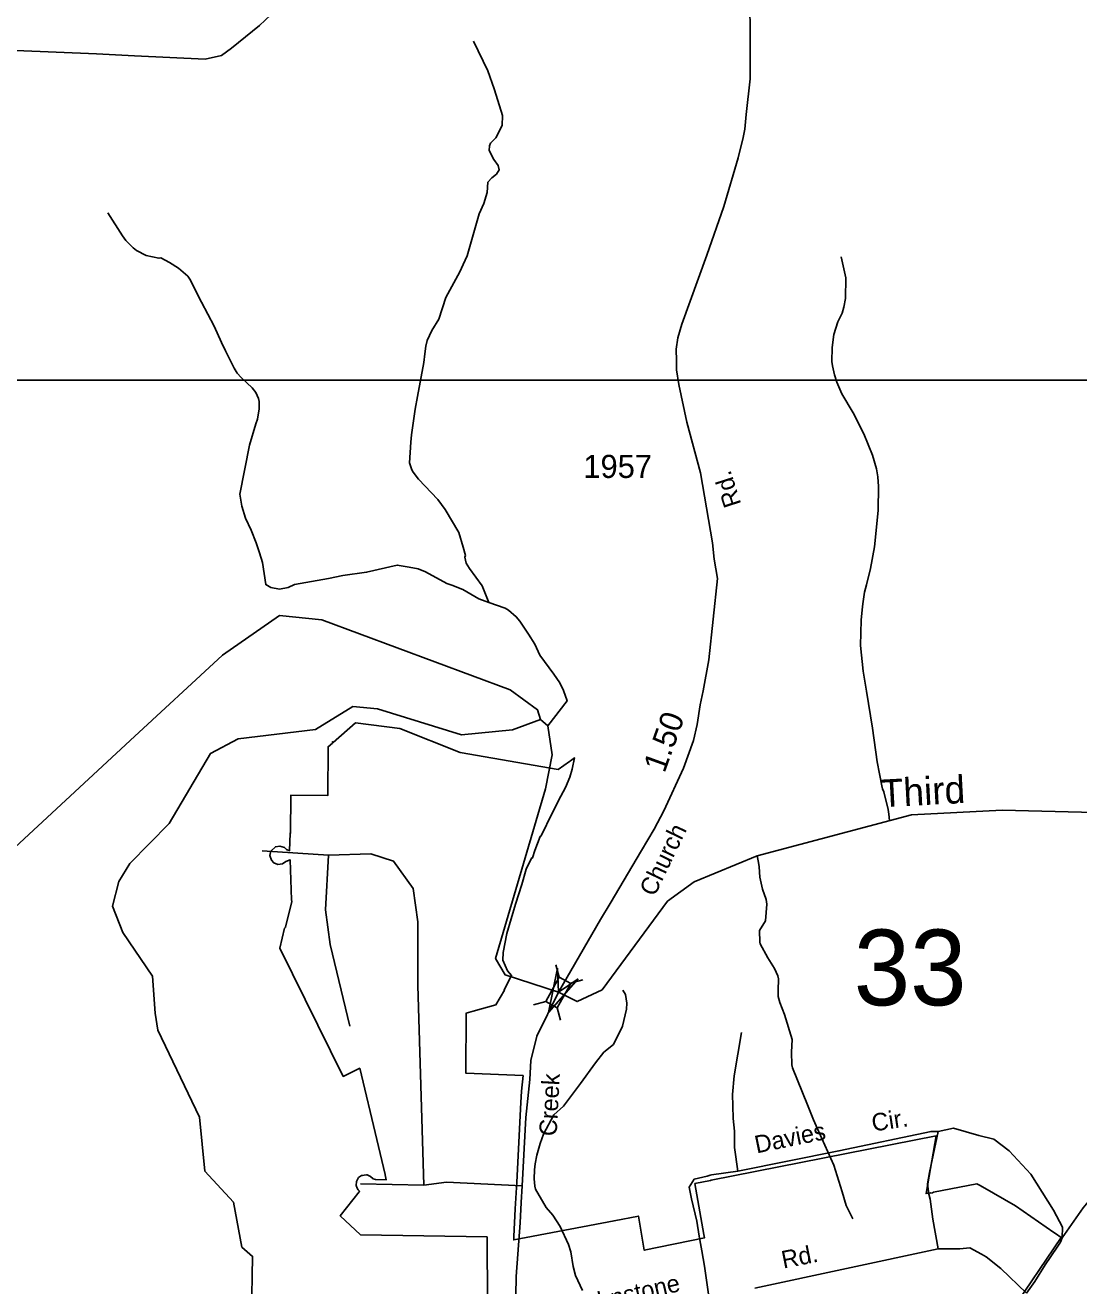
# Model space of a CAD drawing. Extents: x 1473865 to 1648260, y 639067 to 773536.
# Drawn here: x 1498002 to 1503708, y 728401 to 735224 of the extents above; entities that cross this region are included whole.
import ezdxf

# ---------------------------------------------------------------- set-up
doc = ezdxf.new("R2010")
doc.units = 0
for name, color, linetype in [('Exist Boundary Political City Limit New', 7, 'Continuous'), ('Exist Hydrographic Creek Single Shore', 7, 'Continuous'), ('Exist Hydrographic Creek Single Shore Label', 7, 'Continuous'), ('Exist Hydrographic Misc Water Feature', 7, 'Continuous'), ('Exist Road Non-System Type 51', 7, 'Continuous'), ('Exist Road Non-System Type 51 Label', 7, 'Continuous'), ('Exist Road Secondary Mileage Hundredths English Label', 7, 'Continuous'), ('Exist Road Secondary Structure Standard Bridge Attributed CELL', 7, 'Continuous'), ('Exist Road Secondary Structure Standard Bridge CELL', 7, 'Continuous'), ('Exist Road Secondary Structure Standard Bridge Number Label', 7, 'Continuous'), ('Exist Road Secondary Type 51 Attributed', 7, 'Continuous'), ('Exist Road Secondary Type 51 Label', 7, 'Continuous'), ('Exist Road Secondary Type 51 Number Label', 7, 'Continuous'), ('Map Preparation Boundary City Limit Buffer Line', 7, 'Continuous'), ('Map Preparation Inset Cut Line', 7, 'Continuous')]:
    doc.layers.add(name, color=color, linetype=linetype)

msp = doc.modelspace()

# ---------------------------------------------------------------- linework, layer by layer
at = {"layer": 'Exist Boundary Political City Limit New'}
for points in [[(1500506, 728310), (1500503.5, 728665.1), (1499818.8, 728677.2), (1499708.6, 728779.1), (1499810.6, 728909.6), (1499812.9, 728912.5), (1499806.1, 728920.4), (1499801.1, 728925.8), (1499800.8, 728926.8), (1499799.8, 728929.6), (1499794.5, 728943.4), (1499795.4, 728964.6), (1499797.5, 728968.4), (1499800.1, 728973.1), (1499807.6, 728986.5), (1499823.9, 728997.8), (1499828.1, 728998.4), (1499837, 728999.7), (1499849.6, 729001.5), (1499852.8, 729000.5), (1499854.1, 729001.2), (1499854.9, 729000.6), (1499872.1, 728993), (1499887.2, 728979.6), (1499900, 728975.9), (1499957.5, 728974.9), (1499951.1, 729001.3), (1499950.9, 729002.7), (1499905.9, 729192.3), (1499814.2, 729578.2), (1499724.6, 729533.8), (1499380.5, 730228.3), (1499407, 730335.6), (1499411.9, 730341), (1499446.2, 730481), (1499445.1, 730490.4), (1499437.1, 730705.7), (1499414.4, 730697.5), (1499395.5, 730684.6), (1499370.6, 730681.6), (1499348.4, 730690.5), (1499335.4, 730704.1), (1499327.4, 730729.5), (1499332.9, 730753.9), (1499357.2, 730776.9), (1499381.9, 730781), (1499405.5, 730772.6), (1499417.1, 730762), (1499433.5, 730755.7), (1499436.2, 730850.7), (1499438.4, 730848.9), (1499440.2, 731055.8), (1499640.2, 731054), (1499642.5, 731318.1), (1499665.9, 731338.4), (1499665.9, 731345.7), (1499670.1, 731342.1), (1499791.2, 731447.5), (1500030.2, 731416.6), (1500358.4, 731286.6), (1500888.5, 731194.7)], [(1500888.5, 731194.7), (1500950.5, 731238.9), (1500955.6, 731242.6), (1500977.4, 731258.1), (1500963.5, 731196.6), (1500950.9, 731153), (1500928, 731097.5), (1500902.1, 731051.1), (1500855.8, 730959.6), (1500797.1, 730835.4), (1500791.5, 730832.8), (1500761.2, 730757.3), (1500750, 730717.5), (1500744.6, 730715.7), (1500714.8, 730654.8), (1500691.4, 730571.9), (1500657.8, 730466.2), (1500610.1, 730306.9), (1500591, 730204.6), (1500588.5, 730163.3), (1500614.8, 730105.4), (1500636, 730080.7), (1500595.2, 730003.1), (1500597, 730000), (1500551.4, 729920.5), (1500428.6, 729887.6), (1500390.9, 729877.1), (1500387.9, 729552.1), (1500697.9, 729538.8), (1500690.6, 729454.3), (1500686.9, 729393.4), (1500664.2, 728962.2), (1500655.6, 728816.2), (1500647.9, 728666.7), (1500647.5, 728648.6), (1501191.5, 728752.9), (1501322.9, 728777.7), (1501354.2, 728593.2), (1501680.8, 728660.4), (1501677.6, 728678.2), (1501629.2, 728954.1), (1501713.8, 728970.8), (1501717.1, 728971.4), (1502935.8, 729212), (1502880.8, 728899.3), (1502903.2, 728904.1), (1502903, 728902.7), (1502915.9, 728904.5), (1502919.9, 728907.6), (1503155.6, 728952.8), (1503176.8, 728940.7), (1503183.9, 728936.7), (1503185.5, 728935.7), (1503365, 728832.8), (1503573, 728689.3), (1503581, 728683.8), (1503611.8, 728662.5), (1503336, 728253.7)]]:
    msp.add_lwpolyline(points, dxfattribs=at)
at = {"layer": 'Exist Hydrographic Creek Single Shore'}
for points in [[(1496889.2, 729883.7), (1497156.4, 730105.5), (1497571.2, 730427.2), (1498571.2, 731352.4), (1499070.3, 731813.3), (1499380.1, 732029.1), (1499609.2, 732005.3), (1500628.3, 731626.9), (1500776.2, 731519), (1500792.2, 731466)], [(1500792.2, 731466), (1500833.2, 731432.4), (1500855.2, 731274.4), (1500819.3, 731091.3), (1500549.5, 730172.2), (1500602.2, 730083.5), (1500889.6, 729989.1), (1500991.2, 729938.9), (1501126.2, 730001.9), (1501480.8, 730481.7), (1501624.9, 730587.1), (1501965.2, 730727.1), (1502801.3, 730949.5), (1503293.3, 730975.7), (1504366.7, 730947.9), (1504870.9, 730969.2), (1505427.3, 730955.6), (1505608.8, 731014.8), (1505763.4, 731193), (1505835.1, 731330.2), (1505728.6, 731930.4)]]:
    msp.add_lwpolyline(points, dxfattribs=at)
at = {"layer": 'Exist Hydrographic Misc Water Feature'}
msp.add_line((1500512, 732098.8), (1500475.9, 732189.6), dxfattribs=at)
for points in [[(1500475.9, 732189.6), (1500407.6, 732283.9), (1500390.4, 732311.5), (1500382.9, 732345.3), (1500386.6, 732353.2), (1500374.7, 732399.5), (1500350, 732477.8), (1500276, 732603.2), (1500236.9, 732656.5), (1500132.8, 732766.1), (1500103.4, 732804.5), (1500095.5, 732816.9), (1500084.1, 732854.9), (1500090.1, 732966.4), (1500094.8, 733006.5), (1500113.3, 733146.4), (1500126.3, 733214.3), (1500161.3, 733397.4), (1500166.3, 733445.8), (1500171, 733485.9), (1500179.6, 733517.7), (1500204.5, 733571.4), (1500241.6, 733632.2), (1500279.5, 733749.6), (1500355.9, 733888.3), (1500374.6, 733928.2), (1500395.4, 733976.2), (1500461.3, 734203), (1500486.3, 734258.3), (1500503.3, 734318.7), (1500508.3, 734374.4), (1500528.7, 734397.7), (1500554.9, 734417.7), (1500569.4, 734441.3), (1500563.7, 734465.1), (1500540.4, 734497.6), (1500515.1, 734546.5), (1500515.6, 734570.3), (1500521.8, 734585.8), (1500550.3, 734614), (1500585.5, 734681.4), (1500586.4, 734735.5), (1500571.2, 734787.5), (1500540.9, 734880), (1500506.6, 734976.7), (1500429.1, 735138.3)], [(1498450.5, 734209.1), (1498528.4, 734083.6), (1498548, 734059.4), (1498587.2, 734018.4), (1498605, 734004.1), (1498656.6, 733977.6), (1498726.4, 733962.3), (1498736.5, 733964.6), (1498784, 733939.8), (1498831.6, 733908.5), (1498882.8, 733865.6), (1498894.6, 733849.7), (1498956.5, 733724.6), (1499026.3, 733595.2), (1499064.7, 733506.6), (1499086, 733461.8), (1499134.6, 733367.3), (1499150, 733340.7), (1499171.7, 733316.5), (1499230.7, 733261.1), (1499250.3, 733235.3), (1499265.8, 733203), (1499269.4, 733186.5), (1499268.8, 733147.1), (1499259.8, 733090.7), (1499251.4, 733067), (1499217.5, 732951.2), (1499164.9, 732684.7), (1499175.9, 732620.5), (1499194.7, 732556.1), (1499225.6, 732491.5), (1499252.6, 732422.8), (1499271.5, 732368.3), (1499286.7, 732316.3), (1499305.1, 732195.7), (1499332.9, 732179.6), (1499379.9, 732171.9), (1499425.5, 732181), (1499460.4, 732196.3), (1499645.1, 732229.5), (1499722.8, 732244.9), (1499851.2, 732262.9), (1500016.8, 732301.9), (1500081.4, 732290.4), (1500130.8, 732280.6), (1500170.5, 732265.6), (1500284.9, 732201.1), (1500312.8, 732192.4)], [(1502547.6, 732154.4), (1502558.2, 732194.3), (1502580.1, 732282.9), (1502601.2, 732400.9), (1502608.9, 732471.6), (1502621.2, 732599.4), (1502623.3, 732727.3), (1502620, 732779.9), (1502613, 732823.5), (1502590.2, 732896.2), (1502544.2, 733012.9), (1502485.9, 733126.5), (1502423.8, 733229.5), (1502396.7, 733291.6), (1502385.4, 733332), (1502374.3, 733379.8), (1502370.7, 733404.5), (1502372, 733480), (1502381, 733550.4), (1502402.3, 733618.1), (1502427, 733665.2), (1502435.7, 733697), (1502444.4, 733745.3), (1502446.2, 733856.8), (1502420.2, 733969.7)], [(1500512, 732098.8), (1500458.7, 732119.4), (1500371.5, 732169.1), (1500312.8, 732192.4)], [(1502683.4, 730918.9), (1502678.3, 730954.2), (1502674.7, 730978.3), (1502652.4, 731074.6), (1502644.6, 731090.7), (1502640.9, 731106.8), (1502615.5, 731235.8), (1502590.5, 731419.6), (1502558.1, 731620), (1502539.4, 731727.4), (1502525.9, 731866), (1502529, 732004.3), (1502534, 732060.2), (1502538.5, 732092.1), (1502547.6, 732154.4)], [(1500833.2, 731432.4), (1500936.9, 731566.8), (1500917.9, 731623.1), (1500896.6, 731663.5), (1500865.5, 731712), (1500789.2, 731813.4), (1500762.4, 731873.9), (1500728.1, 731927.9), (1500680.5, 731997.3), (1500661, 732021.7), (1500619.6, 732058.4), (1500601.8, 732068.8), (1500512, 732098.8)], [(1499228.2, 728241.3), (1499233.2, 728559.6), (1499176.2, 728610), (1499130.1, 728853.8), (1498975.2, 729021.1), (1498946.2, 729313.9), (1498721.2, 729784.5), (1498706.2, 729876.7), (1498692.2, 730077.3), (1498530.2, 730313.6), (1498474.2, 730455.9), (1498509.1, 730589.7), (1498569.2, 730687.1), (1498781.2, 730902.7), (1499005.2, 731282.2), (1499156.2, 731361.3), (1499574.2, 731411.9), (1499776.3, 731535.8), (1499909.2, 731523.3), (1500365.3, 731382.7), (1500641.3, 731410.1), (1500792.2, 731466)], [(1501965.2, 730727.1), (1501973.4, 730691.8), (1501977, 730667.7), (1501980, 730611.7), (1501994.8, 730547.5), (1502013.9, 730491.1), (1502017.4, 730467.1), (1502011.7, 730375.2), (1501978.8, 730323.9), (1501979.8, 730259.9), (1501981.6, 730251.9), (1502024.2, 730175.1), (1502059.2, 730118.5), (1502078.5, 730078.2), (1502082.2, 730062.1), (1502079.1, 729998.2), (1502080.5, 729966.2), (1502087.9, 729934.1), (1502114.8, 729869.7), (1502156.3, 729732.9), (1502151.2, 729665.1), (1502153.9, 729597.1), (1502157.6, 729581.1), (1502238, 729379.6), (1502270.6, 729299.1), (1502299.4, 729234.6), (1502380.2, 729053.2), (1502425.6, 728908.4), (1502448.4, 728836), (1502483.1, 728763.4)], [(1501238.4, 730000.8), (1501252.5, 729977.9), (1501259.7, 729929.8), (1501259.1, 729897.8), (1501237.5, 729806.3), (1501187.7, 729707.3), (1501134.9, 729664.4), (1501089.9, 729607.2), (1501009.9, 729494.8), (1500917.7, 729372.7), (1500864.9, 729325.7), (1500808.6, 729221.1), (1500790, 729171.2), (1500772.9, 729107.6), (1500764.1, 729059.8), (1500759.5, 729027.9), (1500758.7, 728979.9), (1500761.9, 728939.9), (1500765.6, 728923.9), (1500824.2, 728823.6), (1500859.1, 728782.2), (1500900, 728721.4), (1500944.3, 728624.7), (1500957.7, 728584.4), (1500970.2, 728504.3), (1500981.4, 728456.1), (1501019.9, 728375.4)]]:
    msp.add_lwpolyline(points, dxfattribs=at)
at = {"layer": 'Exist Road Non-System Type 51'}
for p, q in [((1499645.3, 730731.2), (1499285, 730755.8)), ((1500161.2, 728944.8), (1499817.3, 728953)), ((1502946, 728599.9), (1501954, 728387.8))]:
    msp.add_line(p, q, dxfattribs=at)
for points in [[(1499645.3, 730731.2), (1499629, 730436.2), (1499653.5, 730247.8), (1499760, 729805.3)], [(1500161.2, 728944.8), (1500128.4, 730026.5), (1500128.4, 730370.7), (1500103.9, 730551), (1499997.4, 730698.5), (1499874.6, 730739.4), (1499645.3, 730731.2)], [(1501881.3, 729771.4), (1501841.3, 729537.2), (1501832.7, 729436), (1501834.3, 729374.7), (1501835.3, 729306.7), (1501843, 729238), (1501842.3, 729149.7), (1501861.9, 729021.7)], [(1503617.7, 728659.4), (1503731.9, 728821.8), (1503794.1, 728897.7), (1503817.7, 728916.3), (1503832.6, 728923.8), (1503859.9, 728930), (1503920.8, 728921.3), (1504067.4, 728892.7), (1504110.4, 728884), (1504152.6, 728885.2), (1504221.4, 728903.3), (1504273.2, 728918.8), (1504434.6, 728989.7), (1504588.1, 729049.1), (1504685, 729081.4), (1504839.2, 729127), (1504994.5, 729194.3), (1505144.2, 729312.2), (1505226.8, 729368.3), (1505316.5, 729466.7), (1505377.7, 729545.7)], [(1502946, 729236.5), (1502907.6, 729236.3), (1502408.8, 729130.6), (1501861.9, 729021.7)], [(1502946, 728599.9), (1502916.8, 728760.9), (1502902.8, 728869), (1502895.8, 728895.9), (1502887.4, 728951.7), (1502898.6, 729013.1), (1502946, 729236.5)], [(1502946, 729236.5), (1503029.7, 729253.3), (1503167.1, 729214.2), (1503247.3, 729194.6), (1503331.1, 729130.4), (1503448.2, 729004.8), (1503570.4, 728809.4), (1503618.9, 728717.4), (1503617.7, 728659.4)], [(1501861.9, 729021.7), (1501718.1, 729001.1), (1501711.2, 728999.4), (1501694.7, 728993.3), (1501624.7, 728977), (1501596.8, 728935.1), (1501610.8, 728870.9), (1501638.7, 728750.8), (1501652.6, 728669.9), (1501666.6, 728588.9), (1501680.8, 728507.6), (1501704.1, 728342.2)], [(1500693.1, 728941.6), (1500284, 728961.2), (1500161.2, 728944.8)], [(1503423.8, 728361), (1503284.6, 728494), (1503206.2, 728557.8), (1503180.2, 728571.1), (1503116.9, 728606), (1503063.2, 728599.9), (1502946, 728599.9)], [(1503423.8, 728361), (1503469.8, 728424.4), (1503525.7, 728513.9), (1503590.3, 728609.7), (1503607.7, 728635.8), (1503617.7, 728659.4)]]:
    msp.add_lwpolyline(points, dxfattribs=at)
at = {"layer": 'Exist Road Secondary Structure Standard Bridge Attributed CELL'}
msp.add_lwpolyline([(1500996.9, 730062.5), (1500835.1, 729880), (1500884, 730118.9), (1500889.6, 729989.1)], close=True, dxfattribs=at)
at = {"layer": 'Exist Road Secondary Structure Standard Bridge CELL'}
for p, q in [((1500894.6, 730071.7), (1500875.7, 730138.1)), ((1500954.9, 730038.2), (1501021.3, 730057.2)), ((1500754.6, 729920.8), (1500821, 729939.8)), ((1500901.7, 729839.2), (1500882.7, 729905.5))]:
    msp.add_line(p, q, dxfattribs=at)
msp.add_lwpolyline([(1500821, 729939.8), (1500894.3, 730071.9), (1500956.1, 730037.6), (1500882.7, 729905.5)], close=True, dxfattribs=at)
at = {"layer": 'Exist Road Secondary Type 51 Attributed'}
for points in [[(1500889.6, 729989.1), (1501118.4, 730383.7), (1501169.6, 730470.3), (1501339.5, 730757.3), (1501408.3, 730872.1), (1501461, 730971.4), (1501567.9, 731202.2), (1501621.7, 731351.5), (1501640.9, 731438.5), (1501657.2, 731545.9), (1501673.5, 731621.4), (1501703.8, 731788.5), (1501750.3, 732228.3), (1501733.7, 732333.9), (1501724.7, 732421.9), (1501658.9, 732800.6), (1501585, 733075.5), (1501542.4, 733278.9), (1501529.3, 733357.7), (1501529.7, 733408), (1501526.4, 733469.9), (1501537.2, 733531.9), (1501557.9, 733605.5), (1501694.2, 733979.9), (1501784.9, 734242.8), (1501862.9, 734505.2), (1501890.5, 734616.7), (1501898.6, 734661.6), (1501906.6, 734740.4), (1501928.9, 734934.1), (1501926, 735588.9)], [(1499362.2, 735309.6), (1499271.7, 735221.8), (1499119, 735100.1), (1499065.2, 735060.5), (1498977.5, 735040.7), (1498593.8, 735058.1), (1498387.9, 735069.4), (1497731.7, 735096.3), (1496921.8, 735138.3), (1496413.5, 735159), (1496185.6, 735126), (1495966.6, 735102), (1495705.7, 735057), (1495375.7, 734999.9), (1494984.8, 734939.2), (1494621.9, 734882.1), (1494301, 734822), (1493992, 734783), (1493120.4, 734689.9), (1492706.5, 734644.9), (1492466.5, 734626.9), (1491766, 734525.1), (1491535.1, 734501.5), (1491331, 734521.8)], [(1501938.2, 726186.1), (1501469.3, 726262.9), (1501383.4, 726274), (1500720.3, 726374.7), (1500707.2, 726535.5), (1500710.5, 726660.2), (1500697.4, 726846.1), (1500680.1, 727195.9), (1500669.8, 727463.1), (1500665.8, 727758.6), (1500654, 728056.3), (1500655.1, 728140.3), (1500661.3, 728451.2), (1500682.4, 728741.1), (1500687.8, 728851.1), (1500693.1, 728941.6), (1500712.8, 729311.6), (1500734.3, 729516.6), (1500739.8, 729620.1), (1500772.6, 729751.4), (1500889.6, 729989.1)]]:
    msp.add_lwpolyline(points, dxfattribs=at)
at = {"layer": 'Map Preparation Boundary City Limit Buffer Line'}
for points in [[(1500506, 728310), (1500503.5, 728665.1), (1499818.8, 728677.2), (1499708.6, 728779.1), (1499810.6, 728909.6), (1499812.9, 728912.5), (1499806.1, 728920.4), (1499801.1, 728925.8), (1499800.8, 728926.8), (1499799.8, 728929.6), (1499794.5, 728943.4), (1499795.4, 728964.6), (1499797.5, 728968.4), (1499800.1, 728973.1), (1499807.6, 728986.5), (1499823.9, 728997.8), (1499828.1, 728998.4), (1499837, 728999.7), (1499849.6, 729001.5), (1499852.8, 729000.5), (1499854.1, 729001.2), (1499854.9, 729000.6), (1499872.1, 728993), (1499887.2, 728979.6), (1499900, 728975.9), (1499957.5, 728974.9), (1499951.1, 729001.3), (1499950.9, 729002.7), (1499905.9, 729192.3), (1499814.2, 729578.2), (1499724.6, 729533.8), (1499380.5, 730228.3), (1499407, 730335.6), (1499411.9, 730341), (1499446.2, 730481), (1499445.1, 730490.4), (1499437.1, 730705.7), (1499414.4, 730697.5), (1499395.5, 730684.6), (1499370.6, 730681.6), (1499348.4, 730690.5), (1499335.4, 730704.1), (1499327.4, 730729.5), (1499332.9, 730753.9), (1499357.2, 730776.9), (1499381.9, 730781), (1499405.5, 730772.6), (1499417.1, 730762), (1499433.5, 730755.7), (1499436.2, 730850.7), (1499438.4, 730848.9), (1499440.2, 731055.8), (1499640.2, 731054), (1499642.5, 731318.1), (1499665.9, 731338.4), (1499665.9, 731345.7), (1499670.1, 731342.1), (1499791.2, 731447.5), (1500030.2, 731416.6), (1500358.4, 731286.6), (1500888.5, 731194.7)], [(1500888.5, 731194.7), (1500950.5, 731238.9), (1500955.6, 731242.6), (1500977.4, 731258.1), (1500963.5, 731196.6), (1500950.9, 731153), (1500928, 731097.5), (1500902.1, 731051.1), (1500855.8, 730959.6), (1500797.1, 730835.4), (1500791.5, 730832.8), (1500761.2, 730757.3), (1500750, 730717.5), (1500744.6, 730715.7), (1500714.8, 730654.8), (1500691.4, 730571.9), (1500657.8, 730466.2), (1500610.1, 730306.9), (1500591, 730204.6), (1500588.5, 730163.3), (1500614.8, 730105.4), (1500636, 730080.7), (1500595.2, 730003.1), (1500597, 730000), (1500551.4, 729920.5), (1500428.6, 729887.6), (1500390.9, 729877.1), (1500387.9, 729552.1), (1500697.9, 729538.8), (1500690.6, 729454.3), (1500686.9, 729393.4), (1500664.2, 728962.2), (1500655.6, 728816.2), (1500647.9, 728666.7), (1500647.5, 728648.6), (1501191.5, 728752.9), (1501322.9, 728777.7), (1501354.2, 728593.2), (1501680.8, 728660.4), (1501677.6, 728678.2), (1501629.2, 728954.1), (1501713.8, 728970.8), (1501717.1, 728971.4), (1502935.8, 729212), (1502880.8, 728899.3), (1502903.2, 728904.1), (1502903, 728902.7), (1502915.9, 728904.5), (1502919.9, 728907.6), (1503155.6, 728952.8), (1503176.8, 728940.7), (1503183.9, 728936.7), (1503185.5, 728935.7), (1503365, 728832.8), (1503573, 728689.3), (1503581, 728683.8), (1503611.8, 728662.5), (1503336, 728253.7)]]:
    msp.add_lwpolyline(points, dxfattribs=at)
at = {"layer": 'Map Preparation Inset Cut Line'}
msp.add_lwpolyline([(1492500.1, 733302.7), (1523960.8, 733302.7), (1523960.8, 717190.1), (1492500.1, 717190.1), (1492500.1, 733302.7)], dxfattribs=at)

# ---------------------------------------------------------------- texts
at = {"layer": 'Exist Hydrographic Creek Single Shore Label'}
msp.add_text('Third', height=150, rotation=3.04752, dxfattribs=at).set_placement((1502639.2, 730990.2))
at = {"layer": 'Exist Road Non-System Type 51 Label'}
for s, rotation, p in [('Cir.', 8.65737, (1502593.2, 729235.1)), ('Davies', 11.63709, (1501962.9, 729116.8)), ('Rd.', 11.24372, (1502107.8, 728493.3)), ('Johnstone', 13.01652, (1500983.9, 728240.6))]:
    msp.add_text(s, height=95, rotation=rotation, dxfattribs=at).set_placement(p)
at = {"layer": 'Exist Road Secondary Mileage Hundredths English Label'}
msp.add_text('1.50', height=125, rotation=70.18063, dxfattribs=at).set_placement((1501464.2, 731171.9))
at = {"layer": 'Exist Road Secondary Structure Standard Bridge Number Label'}
msp.add_text('33', height=410.1, dxfattribs=at).set_placement((1502489.2, 729918.5))
at = {"layer": 'Exist Road Secondary Type 51 Label'}
for s, rotation, p in [('Rd.', 107.80228, (1501880.5, 732631.8)), ('Church', 64.30808, (1501409.8, 730502.7)), ('Creek', 86.95607, (1500879.7, 729208.7))]:
    msp.add_text(s, height=95, rotation=rotation, dxfattribs=at).set_placement(p)
at = {"layer": 'Exist Road Secondary Type 51 Number Label'}
msp.add_text('1957', height=125, dxfattribs=at).set_placement((1501024.7, 732773.3))

doc.saveas('drawing.dxf')
